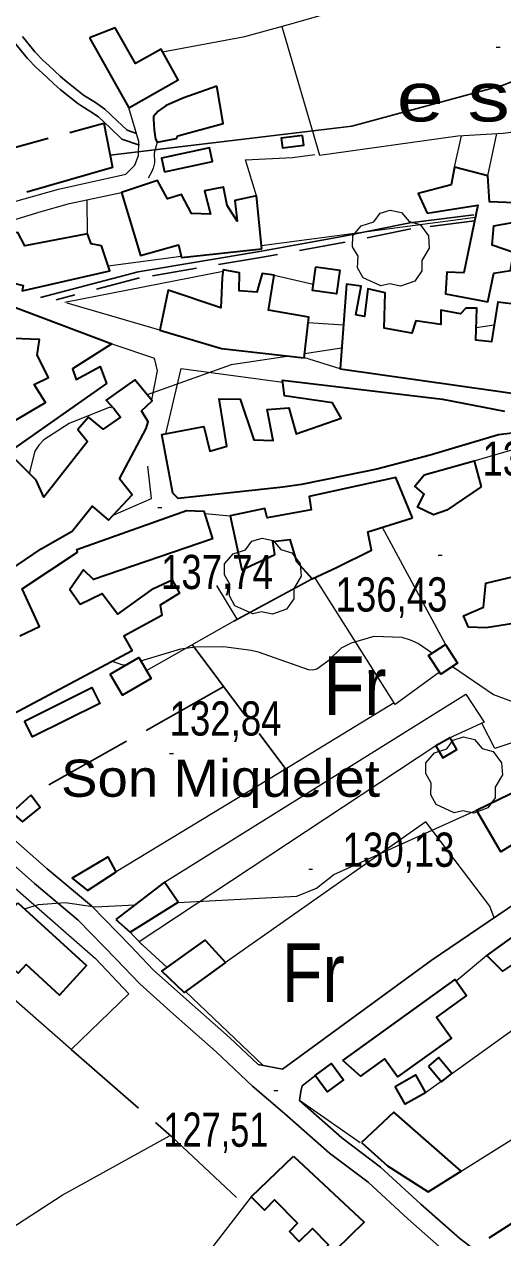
# Model space of a CAD drawing. Extents: x 483847 to 488453, y 4383581 to 4386795.
# Drawn here: x 486474.2 to 486596.6, y 4386026.5 to 4386336.8 of the extents above; entities that cross this region are included whole.
import ezdxf
from ezdxf.enums import TextEntityAlignment as Align

# ---------------------------------------------------------------- set-up
doc = ezdxf.new("R2010")
doc.units = 0
doc.header["$LTSCALE"] = 3.8
doc.linetypes.add('LONG_DASHED', pattern=[7.5, 6, -1.5])
doc.linetypes.add('MEDIUM_DASHED', pattern=[4.5, 3, -1.5])
for name, color, linetype, lineweight in [('25', 7, 'LONG_DASHED', 25), ('29', 7, 'Continuous', 13), ('36', 7, 'Continuous', 25), ('38', 7, 'Continuous', 25), ('47', 7, 'Continuous', 35), ('49', 7, 'LONG_DASHED', 35), ('51', 7, 'Continuous', 13), ('7', 7, 'Continuous', 13), ('8', 7, 'Continuous', 25), ('9', 7, 'Continuous', 13)]:
    doc.layers.add(name, color=color, linetype=linetype, lineweight=lineweight)
doc.layers.add('31', color=7, linetype='Continuous')
doc.layers.add('5', color=7, linetype='Continuous')

msp = doc.modelspace()

# ---------------------------------------------------------------- linework, layer by layer
at = {"layer": '25'}
for p, q in [((486547.87, 4386194.98), (486524.53, 4386182.34)), ((486517.17, 4386178.18), (486541.11, 4386146.28)), ((486525.26, 4386167.4), (486475.94, 4386139.66))]:
    msp.add_line(p, q, dxfattribs=at)
msp.add_lwpolyline([(486486.26, 4386074.6), (486511.9, 4386052.33), (486530.59, 4386034.8)], dxfattribs=at)
at = {"layer": '29'}
for points in [[(486565.45, 4386269.84), (486560.91, 4386271.96), (486559.5, 4386274.5), (486559.6, 4386277.48), (486558.23, 4386279.89), (486558.27, 4386282.64), (486560.43, 4386285.24), (486563.62, 4386286.24), (486565.27, 4386288.43), (486567.84, 4386289.26), (486570.7, 4386288.61), (486572.65, 4386286.34), (486575.46, 4386285.52), (486577.59, 4386282.67), (486577.83, 4386279.54), (486575.95, 4386276.39), (486575.95, 4386273.71), (486574.13, 4386271.1), (486570.51, 4386269.76), (486567.74, 4386270.39)], [(486532.66, 4386185.97), (486528.12, 4386188.09), (486526.71, 4386190.63), (486526.81, 4386193.61), (486525.44, 4386196.02), (486525.48, 4386198.77), (486527.64, 4386201.37), (486530.83, 4386202.37), (486532.48, 4386204.56), (486535.05, 4386205.39), (486537.91, 4386204.74), (486539.86, 4386202.47), (486542.67, 4386201.65), (486544.8, 4386198.8), (486545.04, 4386195.67), (486543.16, 4386192.52), (486543.16, 4386189.84), (486541.34, 4386187.23), (486537.72, 4386185.89), (486534.95, 4386186.52)], [(486584.16, 4386135.11), (486579.62, 4386137.23), (486578.21, 4386139.77), (486578.31, 4386142.75), (486576.94, 4386145.16), (486576.98, 4386147.91), (486579.14, 4386150.51), (486582.33, 4386151.51), (486583.98, 4386153.7), (486586.55, 4386154.53), (486589.41, 4386153.88), (486591.36, 4386151.61), (486594.17, 4386150.79), (486596.3, 4386147.94), (486596.54, 4386144.81), (486594.66, 4386141.66), (486594.66, 4386138.98), (486592.84, 4386136.37), (486589.22, 4386135.03), (486586.45, 4386135.66)]]:
    msp.add_lwpolyline(points, close=True, dxfattribs=at)
at = {"layer": '36'}
msp.add_line((486540.28, 4386069.61), (486534.08, 4386070.75), dxfattribs=at)
for points in [[(486430.77, 4386156.99), (486441.12, 4386150.75), (486448.41, 4386147.06), (486452.38, 4386144.25), (486460.67, 4386137.54), (486469.19, 4386130.45), (486480.08, 4386120.84), (486491.42, 4386111.38), (486501.38, 4386101.13), (486507.23, 4386094.96), (486514.95, 4386088.08), (486526.72, 4386077.71), (486534.08, 4386070.75)], [(486428.19, 4386152.71), (486438.7, 4386146.38), (486445.82, 4386142.77), (486449.36, 4386140.26), (486457.5, 4386133.68), (486465.94, 4386126.65), (486476.83, 4386117.05), (486488.02, 4386107.71), (486497.77, 4386097.67), (486503.75, 4386091.37), (486511.63, 4386084.34), (486523.35, 4386074.02), (486532.65, 4386065.22), (486540.8, 4386058.29), (486552.33, 4386048.11), (486562.16, 4386040.73), (486572.37, 4386031.34), (486582.49, 4386022.41)], [(486540.28, 4386069.61), (486578.34, 4386097.34), (486602.68, 4386113.89), (486607.72, 4386117.5)], [(486548.84, 4386068.05), (486545.33, 4386065.35), (486544.94, 4386063.86), (486544.6, 4386061.6)], [(486544.6, 4386061.6), (486555.49, 4386051.99), (486565.36, 4386044.57), (486575.71, 4386035.06), (486585.66, 4386026.27), (486595.98, 4386018.4), (486606.16, 4386009.36), (486610.66, 4386004.2), (486616.49, 4385997.98), (486623.5, 4385989.46), (486633.36, 4385979.55), (486643.2, 4385970.03), (486651.2, 4385962.02), (486657.07, 4385957.05), (486674.26, 4385942.1), (486696.74, 4385923.39), (486714.13, 4385908.6)]]:
    msp.add_lwpolyline(points, dxfattribs=at)
at = {"layer": '38'}
for points in [[(486471.67, 4386332.15), (486475.04, 4386328.04), (486477.32, 4386325.61), (486478.79, 4386324.34), (486481.82, 4386321.53), (486483.43, 4386320.1), (486487.9, 4386316.54), (486488.74, 4386316.01), (486491.01, 4386314.58), (486493.19, 4386313.1), (486496.25, 4386310.17), (486499.21, 4386307.4), (486503.7, 4386305.83)], [(486473.74, 4386333.66), (486476.97, 4386329.72), (486479.09, 4386327.46), (486480.49, 4386326.25), (486483.54, 4386323.43), (486485.09, 4386322.06), (486489.37, 4386318.63), (486490.1, 4386318.18), (486492.41, 4386316.72), (486494.8, 4386315.09), (486498.01, 4386312.04), (486500.56, 4386309.64), (486502.95, 4386308.8)], [(486589.2, 4386288.04), (486572.82, 4386286.01), (486555.51, 4386282.52), (486534.89, 4386278.75), (486503.38, 4386273.43), (486478.35, 4386266.91)]]:
    msp.add_lwpolyline(points, dxfattribs=at)
at = {"layer": '38', "linetype": 'MEDIUM_DASHED'}
msp.add_lwpolyline([(486589.39, 4386286.46), (486573.08, 4386284.45), (486555.81, 4386280.96), (486535.17, 4386277.2), (486503.72, 4386271.89), (486482.37, 4386266.33)], dxfattribs=at)
at = {"layer": '47'}
for points in [[(486490.94, 4386333.26), (486500.97, 4386315.41), (486513.64, 4386322.54), (486509.21, 4386330.38), (486502.7, 4386326.7), (486497.5, 4386335.88)], [(486523.48, 4386320.94), (486515.03, 4386317.91), (486510.5, 4386315.95), (486508.46, 4386314.55), (486507.31, 4386313.14), (486507.31, 4386312.92), (486507.3, 4386312.47), (486507.49, 4386309.76), (486507.83, 4386307.36), (486508.19, 4386306.6), (486513.16, 4386307.58), (486513.47, 4386308.25), (486525.14, 4386311.39)], [(486545.44, 4386308.32), (486539.98, 4386307.63), (486540.29, 4386305.17), (486545.75, 4386305.86)], [(486510.11, 4386299.07), (486522.34, 4386301.65), (486521.6, 4386305.14), (486509.37, 4386302.56)], [(486577.27, 4386288.43), (486590.28, 4386290.5), (486586.65, 4386273.21), (486582.3, 4386273.35), (486582, 4386267.8), (486592.78, 4386265.77), (486594.38, 4386273.1), (486598.59, 4386273.79), (486599.33, 4386278.36), (486593.88, 4386280.24), (486594.33, 4386285.18), (486599.14, 4386286.09), (486599.59, 4386291.11), (486593.22, 4386291.35), (486592.79, 4386298.04), (486584.26, 4386300.19), (486583.45, 4386295.7), (486575.01, 4386293.49)], [(486534.97, 4386279.36), (486533.66, 4386292.88), (486528.09, 4386291.69), (486528.69, 4386286.43), (486526.12, 4386290.44), (486525.21, 4386295.1), (486520.32, 4386294.2), (486521.89, 4386288.17), (486517.01, 4386288.39), (486514.45, 4386293.23), (486510.91, 4386292.16), (486508.28, 4386296.77), (486499.08, 4386293.75), (486503.95, 4386277.63), (486513.67, 4386280.34), (486514.45, 4386277.1)], [(486462.69, 4386272.66), (486473.98, 4386269.95), (486473.73, 4386268.6), (486496.09, 4386273.69), (486494.01, 4386280.09), (486491.31, 4386280.66), (486490.37, 4386283.15), (486474.35, 4386280.08), (486472.6, 4386283.55), (486464.55, 4386282.47)], [(486508.93, 4386258.57), (486524.7, 4386253.84), (486545.82, 4386251.51), (486547.02, 4386261.85), (486536.69, 4386263.65), (486538.17, 4386272.63), (486535.1, 4386273.05), (486533.68, 4386268.27), (486529.19, 4386268.63), (486529.25, 4386273.21), (486525.13, 4386273.95), (486524.81, 4386271.92), (486524.55, 4386264.27), (486511.03, 4386268.75)], [(486548.78, 4386274.73), (486554.95, 4386273.85), (486554.09, 4386267.83), (486547.92, 4386268.71)], [(486470.23, 4386264.98), (486496.65, 4386255.07), (486486.58, 4386248.69), (486487.51, 4386245.9), (486493.64, 4386249.26), (486495.23, 4386244.88), (486471.5, 4386228.19), (486468.28, 4386233.34), (486479.7, 4386240.08), (486476.77, 4386244.62), (486480.39, 4386246.45), (486477.55, 4386252.19), (486478.13, 4386256.16), (486471.31, 4386256.41), (486468.57, 4386254.05), (486464.7, 4386256.28), (486467.52, 4386264.72)], [(486591.12, 4386218.52), (486582.33, 4386212.5), (486578.94, 4386211.34), (486574.84, 4386213.28), (486576.54, 4386216.63), (486574.17, 4386218.62), (486576.53, 4386221.51), (486589.27, 4386225.15)], [(486573.53, 4386210.52), (486569.25, 4386220.86), (486547.12, 4386216), (486547.59, 4386212.62), (486536.38, 4386210.53), (486535.74, 4386212.94), (486526.86, 4386211.04), (486529.89, 4386197.27), (486538.35, 4386201.2), (486537.8, 4386204.51), (486542.16, 4386205.04), (486543.88, 4386199.39), (486547.87, 4386194.98), (486554.06, 4386197.82), (486563.05, 4386202.27), (486562.14, 4386207.01)], [(486620.31, 4386218.78), (486625.46, 4386210.98), (486626.67, 4386206.61), (486622.06, 4386204.35), (486621.71, 4386201.13), (486622.23, 4386200.37), (486623.65, 4386194.65), (486614.54, 4386192.45), (486616.04, 4386187.55), (486616.9, 4386184.39), (486610.12, 4386182.83), (486608.5, 4386185.03), (486592.41, 4386182.41), (486587.83, 4386182.63), (486586.6, 4386185.5), (486591.73, 4386187.68), (486592.27, 4386193.82), (486616.67, 4386199.62), (486616.32, 4386201.88), (486607.92, 4386202.3), (486607.18, 4386207.86), (486613.06, 4386209.66), (486611.76, 4386213.5), (486615.7, 4386215.85)], [(486581.99, 4386178.13), (486585.08, 4386173.38), (486580.76, 4386170.57), (486577.67, 4386175.32)], [(486496.19, 4386170.58), (486503.53, 4386174.86), (486506.68, 4386169.46), (486499.34, 4386165.18)], [(486474.33, 4386158.59), (486491.52, 4386167.15), (486493.53, 4386163.12), (486476.34, 4386154.56)], [(486583.15, 4386154.33), (486579.52, 4386152.22), (486581.28, 4386149.18), (486584.91, 4386151.29)], [(486633.01, 4386135.83), (486624.15, 4386130.41), (486616.35, 4386125.27), (486613.02, 4386122.99), (486606.2, 4386118.88), (486600.18, 4386127.67), (486596.16, 4386125.18), (486589.94, 4386135.85), (486601.35, 4386141.31), (486606.99, 4386132.23), (486619.95, 4386140.6), (486624.95, 4386144.35), (486622.04, 4386150.55), (486626.42, 4386152.44), (486629.17, 4386145.72)], [(486475.94, 4386139.66), (486471.07, 4386135.23), (486473.81, 4386132.86), (486478.29, 4386136.47)], [(486495.67, 4386123.92), (486486.51, 4386118.42), (486490.37, 4386115.29), (486497.72, 4386120.06)], [(486497.62, 4386107.83), (486501.32, 4386104.63), (486513.59, 4386112.26), (486510.14, 4386117.41)], [(486472.62, 4386112.09), (486490.17, 4386096.08), (486483.27, 4386088.52), (486474.7, 4386096.33), (486472.67, 4386094.1), (486466.46, 4386099.74), (486462.48, 4386095.37), (486459.58, 4386097.99)], [(486525.67, 4386096.85), (486515.13, 4386089.2), (486509.43, 4386094.61), (486520.5, 4386102.55)], [(486555.7, 4386071.81), (486584.44, 4386092.48), (486587.35, 4386088.42), (486579.66, 4386082.9), (486583.5, 4386077.54), (486569.67, 4386067.63), (486566.37, 4386072.21), (486560.26, 4386067.81)], [(486548.67, 4386067.93), (486552.86, 4386071.02), (486555.93, 4386066.85), (486551.74, 4386063.76)], [(486577.59, 4386070.37), (486580.98, 4386066.31), (486583.57, 4386068.48), (486580.18, 4386072.54)], [(486569.12, 4386065.16), (486574.32, 4386068.1), (486576.9, 4386063.55), (486571.7, 4386060.61)], [(486560.51, 4386050.81), (486567.17, 4386044.86), (486577.51, 4386038.26), (486585.99, 4386043.54), (486568.8, 4386058.57)], [(486543.12, 4386047.38), (486561.19, 4386030.46), (486550.21, 4386019.75), (486548.67, 4386021.32), (486552.09, 4386024.67), (486547.97, 4386028.86), (486544.58, 4386025.54), (486542.04, 4386028.12), (486544.15, 4386030.21), (486538.27, 4386036.14), (486535.64, 4386033.54), (486532.25, 4386036.96)]]:
    msp.add_lwpolyline(points, close=True, dxfattribs=at)
for points in [[(486600.87, 4386265.06), (486595.33, 4386265.66), (486593.75, 4386255.55), (486589.71, 4386255.99), (486589.98, 4386264.16), (486587.2, 4386264.2), (486585.83, 4386262.72), (486580.81, 4386263.69), (486580.76, 4386260.02), (486574.4, 4386260.93), (486573.38, 4386257.8), (486566.27, 4386259.02), (486566.55, 4386268.1), (486562.13, 4386269.14), (486561.28, 4386262.02), (486559.04, 4386262.43), (486560.42, 4386269.76), (486556.67, 4386270.34), (486555.01, 4386248.68), (486595.38, 4386242.93), (486607.88, 4386241.17)], [(486466.22, 4386194.28), (486478.57, 4386202.65), (486486.51, 4386207.19), (486491.63, 4386213.5), (486495.78, 4386209.98), (486501.87, 4386216.43), (486498.56, 4386220.53), (486505.42, 4386233.41), (486505.89, 4386235.13), (486504.21, 4386237.93), (486506.95, 4386240.51), (486502.52, 4386245.83), (486495.17, 4386240.61), (486497.16, 4386238.55), (486498.86, 4386236.28), (486494.39, 4386233.19), (486490.68, 4386236.32), (486487.93, 4386233.13), (486490.37, 4386230.1), (486479.21, 4386215.85), (486477.24, 4386220.15), (486465.85, 4386231.42)], [(486604.69, 4386232.89), (486595.51, 4386231.74), (486578.03, 4386226.59), (486564.4, 4386222.96), (486556.5, 4386221.35), (486545.13, 4386219.11), (486540.4, 4386218.43), (486513.57, 4386215.51), (486512.24, 4386216.88), (486509.45, 4386231.85), (486520.13, 4386233.87), (486521.7, 4386227.62), (486526.06, 4386228.84), (486524.06, 4386241.02), (486529.46, 4386240.94), (486532.92, 4386230.46), (486537.94, 4386230.32), (486536.4, 4386238.22), (486541.89, 4386238.66), (486543.82, 4386232.03), (486555.28, 4386236), (486553.09, 4386239.93), (486540.81, 4386241.76), (486540.26, 4386245.74), (486581.24, 4386240.88), (486597.03, 4386237.8)], [(486473.07, 4386180.37), (486478.13, 4386182.77), (486473.69, 4386192.44), (486487.86, 4386201.77), (486487.72, 4386202.45), (486515.77, 4386212.4), (486520.2, 4386212.26), (486522.42, 4386205.18), (486491.96, 4386194.81), (486489.37, 4386197.25), (486485.85, 4386192.27), (486488.49, 4386188.48), (486494.16, 4386191.17), (486498.14, 4386185.94), (486507.31, 4386192.49), (486512.07, 4386194.74), (486513.9, 4386191.27), (486508.98, 4386188.26), (486509.46, 4386185.55), (486499.71, 4386180.29), (486501.83, 4386176.58), (486448.75, 4386148.38)], [(486592.48, 4386098.6), (486602.03, 4386105.44), (486610.17, 4386097.44), (486607.2, 4386094.48)], [(486607.29, 4386094.56), (486601.4, 4386097.87), (486596.55, 4386094.64), (486592.54, 4386098.64)], [(486616.81, 4386021.48), (486608.36, 4386028.88), (486605.61, 4386025.4), (486601.2, 4386031.54), (486593.1, 4386026.4)]]:
    msp.add_lwpolyline(points, dxfattribs=at)
at = {"layer": '49'}
msp.add_lwpolyline([(486458.34, 4386301.68), (486494.61, 4386311.45), (486496.77, 4386300.16), (486466.41, 4386291.44), (486464.26, 4386293.58)], dxfattribs=at)
at = {"layer": '51'}
for p, q in [((486584.26, 4386300.19), (486586.06, 4386308.26)), ((486592.79, 4386298.04), (486595.14, 4386308.84)), ((486490.37, 4386283.15), (486490.28, 4386291.88)), ((486525.07, 4386273.52), (486484.62, 4386265.63)), ((486538.17, 4386272.63), (486548.15, 4386270.32)), ((486508.93, 4386258.57), (486485.19, 4386265.46)), ((486546.86, 4386260.48), (486555.88, 4386259.9)), ((486555.01, 4386248.68), (486545.7, 4386251.53)), ((486520.39, 4386211.67), (486526.86, 4386211.04)), ((486565.79, 4386208.14), (486581.99, 4386178.13)), ((486504.41, 4386101.4), (486500.98, 4386104.94)), ((486592.48, 4386098.6), (486584.7, 4386092.12)), ((486624.25, 4386097.6), (486576.9, 4386063.55)), ((486585.99, 4386043.54), (486657.04, 4386088.03))]:
    msp.add_line(p, q, dxfattribs=at)
for points in [[(486509.59, 4386329.72), (486530.64, 4386333.67), (486541.86, 4386336.66), (486595.21, 4386351.95), (486657.53, 4386344.61), (486676.04, 4386342.69), (486680.09, 4386342.48), (486715.26, 4386351.13), (486751.21, 4386356.92), (486785.83, 4386301.57)], [(486540.11, 4386336.19), (486549.79, 4386303.31), (486585.13, 4386308.2), (486596.77, 4386308.94), (486610.3, 4386310.69), (486615.19, 4386295.47)], [(486431.3, 4386276.19), (486444.05, 4386281.56), (486454.7, 4386286.21), (486465.33, 4386289.66), (486483.03, 4386294.58), (486500.2, 4386298.46), (486502.48, 4386300.76), (486503.42, 4386303.22), (486503.54, 4386306.82), (486500.97, 4386315.41)], [(486508.19, 4386306.6), (486507.48, 4386303.76), (486507.52, 4386301.36), (486507.2, 4386299.94), (486506.89, 4386299.12), (486505.89, 4386297.41)], [(486533.66, 4386292.88), (486530.79, 4386302.08), (486542.88, 4386302.65), (486548.54, 4386303.49)], [(486462.69, 4386272.66), (486445.18, 4386276.52), (486445.27, 4386277.64), (486457.27, 4386281.97), (486464.21, 4386284.5), (486478.52, 4386288.87), (486485.83, 4386290.94), (486499.08, 4386293.75)], [(486496.65, 4386255.07), (486507.33, 4386251.46), (486507.55, 4386251.01), (486508.26, 4386248.15), (486506.77, 4386240.74)], [(486510.44, 4386232.04), (486514.34, 4386248.74), (486540.34, 4386245.24)], [(486589.27, 4386225.15), (486612.7, 4386231.95), (486620.39, 4386218.63)], [(486496.94, 4386211.21), (486506.74, 4386215.46), (486505.81, 4386223.8)], [(486580.43, 4386171.09), (486569.09, 4386162.86), (486548.56, 4386195.3)], [(486505.47, 4386171.55), (486528.66, 4386184.68), (486523.53, 4386193.23)], [(486510.14, 4386117.41), (486587.21, 4386165.45), (486591.91, 4386158.33), (486583.11, 4386154.31)], [(486568.83, 4386163.29), (486539.12, 4386145.06), (486497.72, 4386120.06)], [(486614.4, 4386158.18), (486594.59, 4386151.62), (486591.29, 4386158.05)], [(486421.67, 4386149.07), (486423.58, 4386151.21), (486446.35, 4386138.06), (486456.06, 4386129.66), (486473.92, 4386114.1), (486492.45, 4386097.85), (486501.02, 4386088.88), (486486.26, 4386074.6), (486462.48, 4386095.37)], [(486579.52, 4386152.22), (486503.61, 4386102.12), (486510.79, 4386095.59)], [(486594.45, 4386108.29), (486593.34, 4386111.26), (486576.91, 4386132.81), (486525.38, 4386096.64)], [(486515.36, 4386089.5), (486535.35, 4386070.52), (486535.35, 4386070.52)], [(486560.13, 4386050.74), (486544.6, 4386061.61), (486544.6, 4386061.61), (486544.6, 4386061.61)], [(486331.41, 4386060.47), (486391.47, 4385979.24), (486402.7, 4385977.2), (486436.64, 4386004.93), (486457.87, 4386020.46), (486483.93, 4386037.34), (486511.38, 4386052.56)], [(486532.25, 4386036.96), (486521, 4386022.33), (486538.39, 4386005.35), (486550.21, 4386019.75)]]:
    msp.add_lwpolyline(points, dxfattribs=at)
at = {"layer": '7'}
for p, q in [((486594.92, 4386330.94), (486595.92, 4386330.94)), ((486508.4, 4386213.24), (486509.4, 4386213.24)), ((486580.09, 4386200.97), (486581.09, 4386200.97)), ((486511.38, 4386150.32), (486512.38, 4386150.32)), ((486546.98, 4386120.7), (486547.98, 4386120.7)), ((486538.08, 4386064.11), (486539.08, 4386064.11))]:
    msp.add_line(p, q, dxfattribs=at)
at = {"layer": '8'}
msp.add_lwpolyline([(486496.17, 4386303.29), (486558.04, 4386310.7), (486596.47, 4386321.07), (486601.72, 4386323.11), (486607.55, 4386324.55), (486652.87, 4386329.15), (486705.43, 4386320.68), (486738.59, 4386315.1), (486756.12, 4386309.35), (486769.55, 4386302.67), (486770.52, 4386302.05), (486774.06, 4386299.27), (486774.63, 4386299.09), (486775.27, 4386298.95), (486783.69, 4386298.89), (486783.95, 4386298.93), (486793.95, 4386301.84), (486801.1, 4386302.95), (486805.14, 4386302.89), (486812.56, 4386301.53), (486818.68, 4386299.46), (486820.87, 4386298.38), (486825.04, 4386293.71), (486850.42, 4386275.02)], dxfattribs=at)
at = {"layer": '9'}
for p, q in [((486589.62, 4386287.34), (486534.9, 4386280.1)), ((486514.38, 4386277.38), (486495.69, 4386274.91)), ((486594.42, 4386259.82), (486589.81, 4386259.13)), ((486555.41, 4386253.95), (486545.94, 4386252.52)), ((486541.99, 4386251.93), (486541.97, 4386251.93)), ((486513.47, 4386112.19), (486543.92, 4386113.78))]:
    msp.add_line(p, q, dxfattribs=at)
for points in [[(486541.97, 4386251.93), (486527.13, 4386249.7), (486505.7, 4386242.01)], [(486496.88, 4386238.84), (486496.54, 4386238.72), (486496.37, 4386238.75), (486496.28, 4386238.78), (486496.1, 4386238.87), (486485.7, 4386234.68), (486479.22, 4386230.53), (486477.95, 4386229.12), (486476.9, 4386227.59), (486475.47, 4386221.9)], [(486504.04, 4386173.98), (486514.28, 4386177.06), (486518, 4386177.55), (486525.16, 4386177.62), (486532.24, 4386176.7), (486534.07, 4386176.27), (486546.82, 4386171.74), (486547.99, 4386171.73), (486549.06, 4386171.92), (486552.11, 4386174.19), (486555.38, 4386177.28), (486557.9, 4386178.61), (486563.75, 4386180.34), (486570.82, 4386180.01), (486572.91, 4386179.35), (486575.07, 4386178.44), (486578.69, 4386175.98)], [(486496.73, 4386173.87), (486499.4, 4386172.94), (486500.41, 4386173.04)], [(486583.77, 4386172.53), (486594.26, 4386165.41), (486598.6, 4386163.79), (486602.48, 4386163.65)], [(486543.92, 4386113.78), (486548.95, 4386115.9), (486553.45, 4386119.39), (486589.95, 4386135.83)], [(486474.27, 4386110.58), (486477.84, 4386111.68), (486484.66, 4386112.18), (486492.33, 4386111.08), (486502.57, 4386111.62)]]:
    msp.add_lwpolyline(points, dxfattribs=at)

# ---------------------------------------------------------------- texts
at = {"layer": '31', "width": 0.85}
for p in [(486558.84, 4386160.11), (486548.14, 4386086.75)]:
    msp.add_text('Fr', height=15, dxfattribs=at).set_placement(p, align=Align.CENTER)
at = {"layer": '5', "width": 1.3}
msp.add_text('e s   P u g e t', height=12.49, dxfattribs=at).set_placement((486697.42, 4386311.92), align=Align.RIGHT)
at = {"layer": '5', "width": 1.1}
msp.add_text('Son Miquelet', height=9.5, dxfattribs=at).set_placement((486483.64, 4386139.23))
at = {"layer": '7'}
for s, width, p in [('138,49', 0.8, (486591.42, 4386221.32)), ('137,74', 0.8, (486509.21, 4386192.34)), ('136,43', 0.8, (486553.85, 4386186.6)), ('132,84', 0.8, (486511.41, 4386154.88)), ('130,13', 0.8, (486555.66, 4386121.33)), ('127,51', 0.75, (486509.83, 4386049.74))]:
    msp.add_text(s, height=8.75, dxfattribs=dict(at, width=width)).set_placement(p)

doc.saveas('drawing.dxf')
